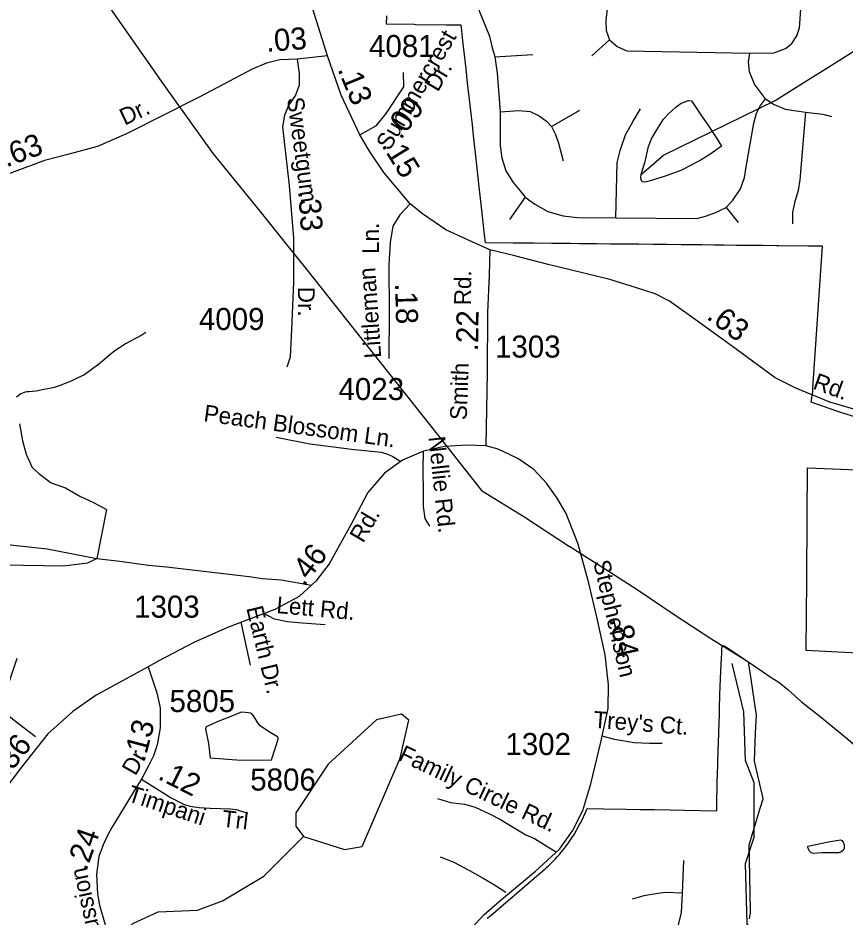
# Model space of a CAD drawing. Extents: x 2001466 to 2224147, y 644118 to 847247.
# Drawn here: x 2055357 to 2060047, y 708382 to 713477 of the extents above; entities that cross this region are included whole.
import ezdxf

# ---------------------------------------------------------------- set-up
doc = ezdxf.new("R2010")
doc.units = 0
for name, color, linetype in [('Exist Boundary Political City Limit New', 7, 'Continuous'), ('Exist Hydrographic Creek Single Shore', 7, 'Continuous'), ('Exist Hydrographic Misc Water Feature', 7, 'Continuous'), ('Exist Road Non-System Type 51', 7, 'Continuous'), ('Exist Road Non-System Type 51 Label', 7, 'Continuous'), ('Exist Road Secondary Mileage Hundredths English Label', 7, 'Continuous'), ('Exist Road Secondary Type 51 Attributed', 7, 'Continuous'), ('Exist Road Secondary Type 51 Label', 7, 'Continuous'), ('Exist Road Secondary Type 51 Number Label', 7, 'Continuous'), ('Exist Utilities Electrical Transmission Line', 7, 'Continuous'), ('Map Preparation Boundary City Limit Buffer Line', 7, 'Continuous')]:
    doc.layers.add(name, color=color, linetype=linetype)

msp = doc.modelspace()

# ---------------------------------------------------------------- linework, layer by layer
at = {"layer": 'Exist Boundary Political City Limit New'}
for points in [[(2060473.2, 711100.4), (2060029.4, 711238.5), (2059999.8, 711247.9), (2059854.6, 711299.2), (2059864.2, 711360.6), (2059865.5, 711378.1), (2059920.1, 712183.2), (2059839.1, 712184), (2059672.2, 712185.8), (2059659, 712185.9), (2059581.1, 712186.7), (2059502.8, 712187.5), (2059476.2, 712187.8), (2059432.1, 712188.2), (2059359.8, 712188.9), (2059307.2, 712189.5), (2059235.5, 712190.2), (2059208.5, 712190.5), (2059119.2, 712191.4), (2059038.9, 712192.2), (2058958.5, 712193.1), (2058878, 712193.9), (2058797.6, 712194.8), (2058717.2, 712195.6), (2058636.9, 712196.4), (2058540.9, 712197.4), (2058490.8, 712197.9), (2058385.1, 712199), (2058281.2, 712200.1), (2058166, 712201.2), (2058008.4, 712202.9), (2058003.2, 712248.2), (2057985.8, 712405.4), (2057972.9, 712519.9), (2057961.2, 712624.7), (2057951.5, 712711.7), (2057942.6, 712791.2), (2057933.8, 712870.8), (2057924.9, 712950.2), (2057915.9, 713029.8), (2057907, 713109.2), (2057898.1, 713188.8), (2057889.2, 713268.2), (2057880.4, 713347.8), (2057872, 713422.2), (2057870.6, 713435.1), (2057841.8, 713435.5), (2057784.8, 713436.2), (2057613.4, 713438.6), (2057603.5, 713438.8), (2057447.6, 713440.9), (2057449, 713488.4)], [(2060848.2, 709840), (2059826.4, 709891.8), (2059829.8, 710291.7), (2059832.8, 710650.4), (2059835.1, 710927.9), (2060444, 710903.2)], [(2058018.1, 708374.6), (2058037.8, 708391.2), (2058110.2, 708452.6), (2058172.9, 708505.6), (2058256.9, 708577.1), (2058297.5, 708612.3), (2058347, 708655.2), (2058356.8, 708663.9), (2058366, 708672.4), (2058376.8, 708682.8), (2058385.4, 708691.2), (2058396.6, 708702.6), (2058406.9, 708713.5), (2058415.2, 708722.6), (2058425.9, 708734.6), (2058440.1, 708751.3), (2058451.4, 708765.3), (2058462.6, 708779.8), (2058474.5, 708795.9), (2058486.5, 708813.1), (2058498.1, 708830.6), (2058510.4, 708850.1), (2058524.1, 708873.3), (2058538.4, 708899.2), (2058550.1, 708921.2), (2058564.1, 708949.8), (2058575.1, 708974.4), (2058584.2, 708996.8), (2058680, 708995.1), (2058803.6, 708993.1), (2058883.6, 708991.7), (2058967.6, 708990.3), (2059055.6, 708988.8), (2059137.6, 708987.4), (2059319.6, 708984.4), (2059320.6, 709052.8), (2059321.4, 709109), (2059322.5, 709147.8), (2059325.5, 709242.8), (2059328.5, 709337.7), (2059329.1, 709358.6), (2059331.8, 709432.6), (2059335.2, 709527.6), (2059336.1, 709582.4), (2059338, 709622.6), (2059338, 709642.4), (2059341.6, 709730.9), (2059345.2, 709816.5), (2059347.9, 709878.4), (2059348.6, 709894.9), (2059349.5, 709918.8), (2059363.8, 709918.1), (2059453.6, 709858.2), (2059498.1, 709828.7), (2059510.9, 709742), (2059542.8, 709524.3), (2059538.5, 709426.1), (2059531.4, 709264.5), (2059581.5, 709052.6), (2059580.8, 709050.2), (2059566, 709001.8), (2059500.9, 708788.7), (2059502.6, 708707.1), (2059508.9, 708417.2), (2059508.6, 708403.8), (2059507.8, 708393.8), (2059506.2, 708383.4), (2059503.9, 708372.1)]]:
    msp.add_lwpolyline(points, dxfattribs=at)
at = {"layer": 'Exist Hydrographic Creek Single Shore'}
msp.add_line((2059820.1, 713115.1), (2059949.4, 713196.4), dxfattribs=at)
for points in [[(2059949.4, 713196.4), (2060424.6, 713494.8), (2060557.7, 713646.4), (2060562.7, 713663.2)], [(2058892.7, 712591), (2059017.6, 712700.1), (2059650.6, 713008.6), (2059820.1, 713115.1)], [(2059311.2, 706549.1), (2059220.4, 706744.4), (2059261.4, 707170), (2059435.5, 707534), (2059476.5, 707775.9), (2059584.5, 708003.3), (2059559.5, 708236.8), (2059492.5, 708343.1), (2059483.5, 708684.6), (2059532.5, 708834.4), (2059532.5, 709142.9), (2059482.4, 709268.6), (2059473.6, 709544.3), (2059406.6, 709818)], [(2055272.4, 707431), (2055344.5, 707502.5), (2055560.6, 708046), (2055851.6, 708171.3), (2056009.5, 708345.3), (2056151.6, 708411.3), (2056375.5, 708419.8), (2056517.6, 708472.7), (2056750.5, 708612.3), (2056975.5, 708837.4)]]:
    msp.add_lwpolyline(points, dxfattribs=at)
at = {"layer": 'Exist Hydrographic Misc Water Feature'}
for points in [[(2059272.3, 712865.5), (2059316.5, 712799.5), (2059346.5, 712749.9), (2059280.5, 712703.6), (2059230.8, 712673.4), (2059178.7, 712643.5), (2059116.8, 712613.2), (2059027, 712579.4), (2058937, 712552.8), (2058920.8, 712547.2), (2058910.9, 712547), (2058899.1, 712548.9), (2058892.9, 712555.1), (2058889.2, 712569), (2058890.9, 712591.1), (2058913, 712662.8), (2058932.9, 712749), (2058950.3, 712790.9), (2058980.5, 712843.2), (2059018, 712903.2), (2059046.3, 712933), (2059087.9, 712971.3), (2059118.1, 712993.1), (2059143.9, 713003.4), (2059160.3, 713009.4), (2059176.1, 713007.4), (2059230.2, 712927.4), (2059272.3, 712865.5)], [(2056083.1, 711693.6), (2056059.1, 711679.9), (2056027.1, 711661.6), (2055991.4, 711643.9), (2055967.4, 711629.7), (2055949.2, 711619.5), (2055933.2, 711607.7), (2055923.1, 711601.5), (2055905.1, 711587.6), (2055879.7, 711569.6), (2055849.3, 711543.3), (2055813.2, 711513.5), (2055787.4, 711493.5), (2055757.5, 711471.3), (2055729.8, 711453.2), (2055699.6, 711439.1), (2055659.8, 711419.1), (2055619.7, 711402.9), (2055595.7, 711393.2), (2055562, 711382.9), (2055525.7, 711375), (2055504, 711371), (2055459.5, 711362.7), (2055419.7, 711358.6), (2055408, 711358.8), (2055392.1, 711354.7), (2055373.6, 711346.5), (2055348.2, 711328.5)], [(2056623.2, 709271.3), (2056795, 709271.6), (2056817.4, 709341.6), (2056833, 709389.6), (2056833, 709399.7), (2056828.9, 709403.6), (2056787, 709427.8), (2056748.9, 709451.4), (2056730.8, 709465.5), (2056716.9, 709481.4), (2056706.6, 709501.6), (2056693.1, 709521.5), (2056684.9, 709531.3), (2056674.9, 709537.3), (2056663, 709539.5), (2056644.9, 709541.4), (2056625.2, 709543.2), (2056601, 709533.1), (2056573.2, 709521.1), (2056496.7, 709490.9), (2056424.9, 709458.7), (2056420.8, 709448.8), (2056437.4, 709364.8), (2056447.5, 709282.9), (2056623.2, 709271.3)], [(2056975.5, 708837.4), (2057208.6, 708763.8), (2057308.5, 708781.3), (2057524.6, 709282.2), (2057573.6, 709497.8), (2057531.6, 709531.4), (2057390.5, 709498.3), (2057115.5, 709247.9), (2056933.6, 708972.8), (2056933.6, 708897.3), (2056975.5, 708837.4)], [(2059953.4, 708807.7), (2060021.3, 708819.7), (2060029.5, 708815.6), (2060037.3, 708805.9), (2060041.4, 708789.9), (2060041.6, 708777.8), (2060041.6, 708768), (2060037.5, 708761.7), (2060031.6, 708755.7), (2060021.5, 708749.6), (2060009.4, 708745.7), (2059977.6, 708745.7), (2059949.5, 708745.5), (2059915.9, 708745.7), (2059891.7, 708743.3), (2059871.8, 708741.4), (2059859.9, 708743.6), (2059856, 708745.5), (2059848, 708753.6), (2059837.4, 708769.3), (2059835.7, 708779.3), (2059835.9, 708783.3), (2059953.4, 708807.7)]]:
    msp.add_lwpolyline(points, dxfattribs=at)
at = {"layer": 'Exist Road Non-System Type 51'}
for points in [[(2059507, 713276.9), (2059643, 713279.2), (2059709.9, 713303.1), (2059745.7, 713331.8), (2059774.3, 713374.8), (2059788.6, 713420.2), (2059793.4, 713472.7), (2059817.3, 713847.7)], [(2058020, 713745), (2057983.2, 713684.8), (2057962.1, 713628.4), (2057960.3, 713579), (2057972.7, 713517.2), (2058030.8, 713374.3), (2058044.9, 713314.3), (2058060.8, 713256.1)], [(2058697.8, 713527.6), (2058690.7, 713463.2), (2058693.1, 713405.8), (2058712.2, 713353.3)], [(2058712.2, 713353.3), (2058611.9, 713262.5)], [(2058712.2, 713353.3), (2058755.1, 713315.1), (2058810, 713291.2), (2059507, 713276.9)], [(2058060.8, 713256.1), (2058275.9, 713270.2)], [(2058060.8, 713256.1), (2058074.9, 713164.4), (2058090.8, 712945.6)], [(2059596.4, 713019), (2059532.9, 713101.9), (2059504.7, 713170.7), (2059499.4, 713228.9), (2059507, 713276.9)], [(2059372.5, 712402.6), (2059411.3, 712444.9), (2059453.6, 712508.4), (2059476.5, 712572), (2059487.1, 712632.6), (2059529.4, 712881.4), (2059545.3, 712937.9), (2059568.2, 712980.2), (2059596.4, 713019)], [(2059596.4, 713019), (2059645.8, 712985.5), (2059707.5, 712959), (2059772.7, 712950.2), (2059823.8, 712943.1)], [(2058090.8, 712945.6), (2058196.6, 712952.7), (2058261.8, 712947.4), (2058312.9, 712922.7), (2058353.5, 712892.7), (2058383.4, 712860.9)], [(2058090.8, 712945.6), (2058092.5, 712752.6), (2058101.4, 712683.8), (2058124.3, 712609.7), (2058164.8, 712544.4), (2058203.6, 712498.2), (2058233.6, 712461.2)], [(2058383.4, 712860.9), (2058543.9, 712954.4)], [(2058748.4, 712344.7), (2058755.4, 712657), (2058771.3, 712725.8), (2058803, 712814), (2058845.4, 712891.6), (2058887.7, 712962.2)], [(2059823.8, 712943.1), (2059790.3, 712558.9), (2059781.5, 712498.9), (2059760.4, 712428.4), (2059749.8, 712373.7), (2059749.8, 712310.2)], [(2059823.8, 712943.1), (2059920.8, 712931.2), (2059970.2, 712918.8)], [(2058383.4, 712860.9), (2058404.6, 712816.1), (2058422.2, 712766.7), (2058448.7, 712666.2)], [(2058233.6, 712461.2), (2058145.4, 712334.1)], [(2058233.6, 712461.2), (2058288.2, 712420.6), (2058362.3, 712380), (2058448.7, 712355.3), (2058528, 712346.5)], [(2058748.4, 712344.7), (2059206.8, 712340.8), (2059256.1, 712353.2), (2059309, 712372.6), (2059372.5, 712402.6)], [(2059372.5, 712402.6), (2059441.3, 712317.9)], [(2058528, 712346.5), (2058748.4, 712344.7)], [(2055366.7, 711177.4), (2055382.9, 711080), (2055404.5, 711004.2), (2055437, 710928.5), (2055474.9, 710896), (2055545.2, 710841.9), (2055626.4, 710814.8), (2055707.5, 710766.1), (2055785.1, 710730), (2055859, 710690.3), (2055804.9, 710414.3)], [(2056820.6, 711100.4), (2057012, 711064.1), (2057146.9, 711046), (2057247.6, 711033.9), (2057362.4, 711021.8), (2057416.7, 711015.8), (2057449, 711005.7), (2057483.2, 710991.6), (2057513.4, 710973.5), (2057524.3, 710964.4)], [(2057654.2, 711021.5), (2057652.4, 710917), (2057654.4, 710786), (2057654.4, 710707.5), (2057664.4, 710641), (2057690.6, 710596.6)], [(2054300.7, 710614.5), (2054392.7, 710571.2), (2054538.8, 710560.4), (2054760.7, 710538.7), (2055226, 710500.9), (2055523.6, 710468.4), (2055804.9, 710414.3)], [(2055804.9, 710414.3), (2055750.8, 710387.2), (2055615.5, 710370.9), (2055274.7, 710376.4), (2054847.2, 710365.5), (2054641.6, 710381.8), (2054392.7, 710425.1), (2053862.5, 710430.5)], [(2055804.9, 710414.3), (2055934.8, 710398), (2056097.1, 710376.4), (2056199.9, 710365.5), (2056667.6, 710312.1), (2056744.1, 710300), (2056848.8, 710291.9), (2057021.2, 710262.1)], [(2057098.6, 710038), (2056969.7, 710046.1), (2056885.1, 710054.1), (2056812.6, 710070.3), (2056751.1, 710101)], [(2056675.7, 709808.3), (2056622.5, 710052.5)], [(2055351, 709846.8), (2055287.1, 709654.1), (2055278.6, 709628.3), (2055273.8, 709588.4), (2055273.5, 709576.4), (2055275.2, 709562.4), (2055284.8, 709544.2), (2055296.5, 709527.9), (2055314.2, 709513.6), (2055335.9, 709497.1), (2055393, 709454), (2055457.2, 709404)], [(2059010.3, 709364.7), (2058936, 709364.7), (2058850.7, 709369.5), (2058740.1, 709388.5), (2058670.5, 709406.5)], [(2057735.7, 709053.7), (2057810.4, 709031), (2057888.4, 709021.2), (2057950.2, 709005), (2058031.3, 708967.3), (2058092.7, 708934.1), (2058171.7, 708886.5), (2058236.9, 708847.4), (2058286.5, 708826.1), (2058410.6, 708750.1)], [(2057751.9, 708722.8), (2057829.3, 708693.3), (2057918.3, 708645.4), (2057995.4, 708601.9), (2058058.7, 708564.6), (2058123.9, 708522.8)], [(2059130.7, 708701.4), (2059124.5, 708516.7)], [(2059124.5, 708516.7), (2059027.5, 708519.9), (2058974.3, 708513.6), (2058905.5, 708501.1), (2058839.9, 708482.3)], [(2059124.5, 708516.7), (2059118.2, 708407.2), (2059099.4, 708329), (2059061.9, 708247.6)]]:
    msp.add_lwpolyline(points, dxfattribs=at)
at = {"layer": 'Exist Road Secondary Type 51 Attributed'}
for points in [[(2057113, 713262.9), (2057031.7, 713520.3), (2056981.2, 713686.1), (2056629.3, 714597.2), (2056506.2, 714894.1), (2056397.4, 715096.2), (2056254.6, 715314.2), (2056079.4, 715552.6)], [(2056939.7, 713243.4), (2056841.4, 713240.3), (2056767.3, 713221.3), (2056685.2, 713186.6), (2056388.5, 713030.3), (2055976.3, 712821.8), (2055808.6, 712748.4), (2055631.9, 712701), (2055508, 712668.6), (2055320.2, 712598.4), (2055034.6, 712476.8), (2054712.3, 712329.1), (2054279.1, 712133.3), (2053858.2, 711946.2)], [(2056939.7, 713243.4), (2056952.3, 713161.3), (2056952.3, 713096.6), (2056931.8, 713039.7), (2056893.9, 712984.5), (2056868.6, 712926), (2056858, 712858.9), (2056867.5, 712777.6), (2056895.9, 712526.5), (2056919.1, 712228.8), (2056919.9, 711977.8), (2056907.7, 711712.5), (2056901.4, 711553.8), (2056880.9, 711496.9)], [(2057113, 713262.9), (2056939.7, 713243.4)], [(2057295.3, 712814.4), (2057189.5, 713038.7), (2057113, 713262.9)], [(2057295.3, 712814.4), (2057389.4, 712867.2), (2057445.1, 712935.7), (2057545.4, 713087), (2057543.8, 713168.2)], [(2057581.7, 712422.8), (2057431.8, 712601.2), (2057350.5, 712721.3), (2057295.3, 712814.4)], [(2057581.7, 712422.8), (2057523.1, 712360.7), (2057483.7, 712297.5), (2057467.9, 712204.4), (2057460, 712078), (2057462.8, 711804.9), (2057460.4, 711547.5)], [(2058033.8, 712162.2), (2057891.8, 712227), (2057782.9, 712275.9), (2057651.9, 712367.5), (2057581.7, 712422.8)], [(2058033.8, 712162.2), (2058029.1, 712019.3), (2058020.4, 711807.7), (2058017.6, 711469), (2058010.5, 711051.3)], [(2061062, 710959.8), (2060749.2, 711055.3), (2060228.4, 711221.1), (2059960.5, 711300.1), (2059768, 711379), (2059650.5, 711437.4), (2059429.5, 711600.1), (2059197.6, 711767.5), (2059051.2, 711870.9), (2058970.7, 711913.5), (2058865, 711948.3), (2058712.7, 711994.9), (2058364, 712080.1), (2058167.1, 712129.9), (2058033.8, 712162.2)], [(2058010.5, 711051.3), (2057903.2, 711055.3), (2057775.4, 711047.4), (2057657, 711022.1), (2057537.1, 710970), (2057436.1, 710897.4), (2057341.4, 710788.4), (2057245.2, 710603.6), (2057122.5, 710382.6), (2057046.7, 710285.4), (2056952.1, 710198.6), (2056813.2, 710124.4), (2056544.9, 710023.3), (2056354.4, 709938), (2056156.3, 709833), (2056095.7, 709800.1)], [(2057880.7, 708265), (2058000.3, 708396.8), (2058098.9, 708480.5), (2058291.4, 708640.8), (2058427.5, 708765.5), (2058502.5, 708869.8), (2058560.9, 708985.8), (2058606.6, 709137.4), (2058663, 709371.9), (2058704.1, 709563), (2058705.6, 709697.2), (2058686.3, 709867.8), (2058642.1, 710073.8), (2058594.8, 710272.8), (2058534.4, 710495.5), (2058466.6, 710667.6), (2058414.5, 710756), (2058354.5, 710839.7), (2058283.1, 710918.7), (2058190.8, 710981.1), (2058080.7, 711032.4), (2058010.5, 711051.3)], [(2056095.7, 709800.1), (2055800.5, 709639.6), (2055667.9, 709546.4), (2055527.5, 709420.1), (2055378, 709231.4), (2055186.2, 708981.9), (2055123.5, 708865), (2055038.3, 708674), (2054905.3, 708406.9)], [(2056095.7, 709800.1), (2056144.5, 709652.3), (2056164, 709567.2), (2056163, 709453.8), (2056147.4, 709358), (2056125.4, 709295.4), (2056096.1, 709234.8), (2056058, 709162.4)], [(2056058, 709162.4), (2056031.1, 709122.3), (2055889.4, 708889.6), (2055864.9, 708843.7), (2055840.5, 708790.9), (2055816.1, 708724.4), (2055802.4, 708623.7), (2055807.3, 708513.2), (2055820, 708448.6), (2055861, 708305.9), (2055882.5, 708223.8), (2055898.2, 708141.6), (2055901.1, 708068.3), (2055901.1, 707963.7)], [(2056058, 709162.4), (2056225.1, 709057.8), (2056295.9, 709021.6), (2056332.1, 709009.9), (2056383.9, 709002.1), (2056446.4, 708998.2), (2056559.8, 708994.3), (2056594, 708991.3), (2056658.5, 708969.8)]]:
    msp.add_lwpolyline(points, dxfattribs=at)
at = {"layer": 'Exist Utilities Electrical Transmission Line'}
for points in [[(2054513.1, 714873.4), (2055509.9, 714080.9), (2055894.8, 713509.6), (2056183.3, 713100.1), (2056249.5, 713007.2)], [(2056249.5, 713007.2), (2056463.8, 712706.6), (2056728.2, 712381), (2056871.7, 712202.7)], [(2056871.7, 712202.7), (2056996.6, 712047.5), (2057415.2, 711520.4), (2057733.8, 711118.9), (2057804.9, 711028.9)], [(2057804.9, 711028.9), (2057986.5, 710799.1), (2058225.5, 710652.3), (2058483.8, 710482.4)], [(2058483.8, 710482.4), (2058486, 710480.9), (2058689.4, 710352.8), (2058869.1, 710237.1), (2059084.1, 710092.7), (2059285.4, 709960.6), (2059484.9, 709836.6), (2059579.6, 709772.6), (2059623, 709743.8), (2059672.4, 709712.8), (2059723.5, 709671.7), (2059800.1, 709602.1), (2059904.4, 709520), (2060063.7, 709388.8), (2060197.4, 709272), (2060502.1, 709011.8), (2060520.1, 708995.5), (2060572.1, 708963.6), (2060660.1, 708923.6), (2060773.8, 708874.5)]]:
    msp.add_lwpolyline(points, dxfattribs=at)
at = {"layer": 'Map Preparation Boundary City Limit Buffer Line'}
for points in [[(2060473.2, 711100.4), (2060029.4, 711238.5), (2059999.8, 711247.9), (2059854.6, 711299.2), (2059864.2, 711360.6), (2059865.5, 711378.1), (2059920.1, 712183.2), (2059839.1, 712184), (2059672.2, 712185.8), (2059659, 712185.9), (2059581.1, 712186.7), (2059502.8, 712187.5), (2059476.2, 712187.8), (2059432.1, 712188.2), (2059359.8, 712188.9), (2059307.2, 712189.5), (2059235.5, 712190.2), (2059208.5, 712190.5), (2059119.2, 712191.4), (2059038.9, 712192.2), (2058958.5, 712193.1), (2058878, 712193.9), (2058797.6, 712194.8), (2058717.2, 712195.6), (2058636.9, 712196.4), (2058540.9, 712197.4), (2058490.8, 712197.9), (2058385.1, 712199), (2058281.2, 712200.1), (2058166, 712201.2), (2058008.4, 712202.9), (2058003.2, 712248.2), (2057985.8, 712405.4), (2057972.9, 712519.9), (2057961.2, 712624.7), (2057951.5, 712711.7), (2057942.6, 712791.2), (2057933.8, 712870.8), (2057924.9, 712950.2), (2057915.9, 713029.8), (2057907, 713109.2), (2057898.1, 713188.8), (2057889.2, 713268.2), (2057880.4, 713347.8), (2057872, 713422.2), (2057870.6, 713435.1), (2057841.8, 713435.5), (2057784.8, 713436.2), (2057613.4, 713438.6), (2057603.5, 713438.8), (2057447.6, 713440.9), (2057449, 713488.4)], [(2060848.2, 709840), (2059826.4, 709891.8), (2059829.8, 710291.7), (2059832.8, 710650.4), (2059835.1, 710927.9), (2060444, 710903.2)], [(2058018.1, 708374.6), (2058037.8, 708391.2), (2058110.2, 708452.6), (2058172.9, 708505.6), (2058256.9, 708577.1), (2058297.5, 708612.3), (2058347, 708655.2), (2058356.8, 708663.9), (2058366, 708672.4), (2058376.8, 708682.8), (2058385.4, 708691.2), (2058396.6, 708702.6), (2058406.9, 708713.5), (2058415.2, 708722.6), (2058425.9, 708734.6), (2058440.1, 708751.3), (2058451.4, 708765.3), (2058462.6, 708779.8), (2058474.5, 708795.9), (2058486.5, 708813.1), (2058498.1, 708830.6), (2058510.4, 708850.1), (2058524.1, 708873.3), (2058538.4, 708899.2), (2058550.1, 708921.2), (2058564.1, 708949.8), (2058575.1, 708974.4), (2058584.2, 708996.8), (2058680, 708995.1), (2058803.6, 708993.1), (2058883.6, 708991.7), (2058967.6, 708990.3), (2059055.6, 708988.8), (2059137.6, 708987.4), (2059319.6, 708984.4), (2059320.6, 709052.8), (2059321.4, 709109), (2059322.5, 709147.8), (2059325.5, 709242.8), (2059328.5, 709337.7), (2059329.1, 709358.6), (2059331.8, 709432.6), (2059335.2, 709527.6), (2059336.1, 709582.4), (2059338, 709622.6), (2059338, 709642.4), (2059341.6, 709730.9), (2059345.2, 709816.5), (2059347.9, 709878.4), (2059348.6, 709894.9), (2059349.5, 709918.8), (2059363.8, 709918.1), (2059453.6, 709858.2), (2059498.1, 709828.7), (2059510.9, 709742), (2059542.8, 709524.3), (2059538.5, 709426.1), (2059531.4, 709264.5), (2059581.5, 709052.6), (2059580.8, 709050.2), (2059566, 709001.8), (2059500.9, 708788.7), (2059502.6, 708707.1), (2059508.9, 708417.2), (2059508.6, 708403.8), (2059507.8, 708393.8), (2059506.2, 708383.4), (2059503.9, 708372.1)]]:
    msp.add_lwpolyline(points, dxfattribs=at)

# ---------------------------------------------------------------- texts
at = {"layer": 'Exist Road Non-System Type 51 Label'}
for s, rotation, p in [('Peach Blossom Ln.', 352.1696, (2056406.4, 711192)), ('Nellie Rd.', 276.1078, (2057684.4, 711101.6)), ('Lett Rd.', 354.799, (2056820.1, 710104.7)), ('Earth Dr.', 283.6903, (2056651.4, 710132.6)), ("Trey's Ct.", 355.5933, (2058618, 709454.8)), ('Family Circle Rd.', 334.7298, (2057509.2, 709273.1))]:
    msp.add_text(s, height=95, rotation=rotation, dxfattribs=at).set_placement(p)
at = {"layer": 'Exist Road Secondary Mileage Hundredths English Label'}
for s, rotation, p in [('.03', 4.2438, (2056767.2, 713284.2)), ('.13', 292.3206, (2057168.4, 713186.2)), ('.09', 53.0194, (2057527.6, 712782.3)), ('.63', 20.4466, (2055291, 712629.1)), ('.15', 301.5727, (2057416.1, 712755.5)), ('.33', 273.9448, (2056946.2, 712495.7)), ('.18', 271.5905, (2057495.4, 711971.9)), ('.63', 322.9686, (2059256.2, 711775.5)), ('.22', 89.1994, (2057966, 711586.8)), ('.46', 53.0571, (2056978.9, 710250.2)), ('.84', 282.1016, (2058710.3, 710069.1)), ('.13', 75.1504, (2056074, 709255.7)), ('.36', 51.5073, (2055297.4, 709173.2)), ('.12', 333.2533, (2056144.5, 709166.4)), ('.24', 70.5461, (2055745, 708637.8))]:
    msp.add_text(s, height=125, rotation=rotation, dxfattribs=at).set_placement(p)
at = {"layer": 'Exist Road Secondary Type 51 Label'}
for s, rotation, p in [('Summercrest', 59.5661, (2057464.2, 712720.2)), ('Dr.', 59.5661, (2057738, 713053.1)), ('Dr.', 25.397, (2055962.1, 712866.1)), ('Sweetgum', 277.7635, (2056882.3, 713021.5)), ('Ln.', 90, (2057404.5, 712139.7)), ('Littleman', 93.8369, (2057417.1, 711551.2)), ('Rd.', 89.0308, (2057925.2, 711848.1)), ('Dr.', 270, (2056945, 711953.3)), ('Smith', 87.9983, (2057901.7, 711196.8)), ('Rd.', 339.8822, (2059859.2, 711377.5)), ('Rd.', 59.6729, (2057314.3, 710497)), ('Stephenson', 283.1412, (2058618.7, 710393.6)), ('Dr', 60.5182, (2056023.3, 709177.6)), ('Timpani', 341.7832, (2055972.9, 709040.3)), ('Trl', 353.2585, (2056510.2, 708894.4)), ('Percussion', 102.0007, (2055874.1, 708054))]:
    msp.add_text(s, height=95, rotation=rotation, dxfattribs=at).set_placement(p)
at = {"layer": 'Exist Road Secondary Type 51 Number Label'}
for s, p in [('4081', (2057348.1, 713255.2)), ('4009', (2056383.3, 711708.3)), ('1303', (2058062.5, 711552.1)), ('4023', (2057174.9, 711311.3)), ('1303', (2056015.9, 710078.1)), ('5805', (2056216.6, 709543.3)), ('1302', (2058121.5, 709299.4)), ('5806', (2056674.2, 709098.3))]:
    msp.add_text(s, height=125, dxfattribs=at).set_placement(p)

doc.saveas('drawing.dxf')
